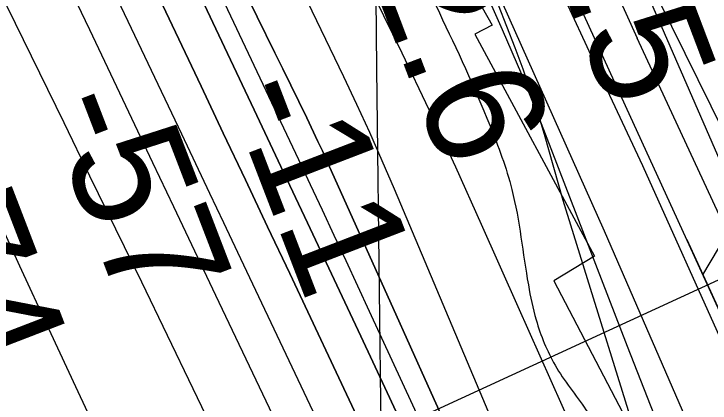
# Model space of a CAD drawing. Extents: x 3684037 to 3722149, y 433263 to 459021.
# Drawn here: x 3709134 to 3709530.5, y 446021.8 to 446243.3 of the extents above; entities that cross this region are included whole.
import ezdxf

# ---------------------------------------------------------------- set-up
doc = ezdxf.new("R2010")
doc.units = 0
for name, color, linetype in [('V-FLOD-BASE', 7, 'Continuous'), ('V-GRID-MAJR', 7, 'Continuous'), ('V-LEVE-TOET', 7, 'Continuous'), ('V-RIVR-EDGE', 7, 'Continuous'), ('V-RIVR-RANG', 7, 'Continuous'), ('V-RRAP-FSHR', 7, 'Continuous'), ('V-RRAP-RVMT', 7, 'Continuous'), ('V-SITE-VEGE', 7, 'Continuous'), ('V-SURV-LINE', 7, 'Continuous'), ('V-TOPO-DPTH', 7, 'Continuous'), ('V-TOPO-MAJR', 7, 'Continuous'), ('V-TOPO-MINR', 7, 'Continuous'), ('V-TOPO-WATR', 7, 'Continuous'), ('V-UTIL-IDEN', 7, 'Continuous')]:
    doc.layers.add(name, color=color, linetype=linetype)

msp = doc.modelspace()

# ---------------------------------------------------------------- linework, layer by layer
at = {"layer": 'V-FLOD-BASE'}
msp.add_lwpolyline([(3709949.42, 445354.55), (3709769.91, 445707.3), (3709501.29, 446251.22)], dxfattribs=at)
at = {"layer": 'V-GRID-MAJR'}
msp.add_spline([(3709426.74, 438923.75), (3709355.37, 444981.09), (3709283.97, 451041.51), (3709212.57, 457101.93), (3709212.53, 457105.01)], degree=3, dxfattribs=at)
at = {"layer": 'V-LEVE-TOET'}
for points in [[(3708657.52, 447972.72), (3708723.65, 447842.03), (3708798.95, 447691.72), (3708860.34, 447568.43), (3708949.98, 447388.81), (3709060.75, 447172.9), (3709133.76, 447023.54), (3709217.24, 446846.97), (3709294.96, 446668.86), (3709346.92, 446543.39), (3709417.11, 446387.87), (3709488.87, 446229.57)], [(3709798.24, 445596.08), (3709618.15, 445951.14), (3709488.87, 446229.57)]]:
    msp.add_lwpolyline(points, dxfattribs=at)
at = {"layer": 'V-RIVR-EDGE'}
for points in [[(3707057.63, 450460), (3707081.52, 450431), (3707105.39, 450392.51), (3707125.2, 450359), (3707163.49, 450300.12), (3707183.76, 450270.23), (3707206.7, 450223.15), (3707227.4, 450181.5), (3707252.17, 450142.1), (3707265.67, 450117.2), (3707275.12, 450098.64), (3707318.38, 450037.94), (3707353.07, 449985.41), (3707385.06, 449939.66), (3707406.23, 449908.41), (3707430.1, 449871.27), (3707455.78, 449833.68), (3707495.45, 449785.2), (3707517.08, 449753.49), (3707534.2, 449727.23), (3707562.13, 449687.82), (3707582.83, 449647.07), (3707592.72, 449623.99), (3707603.99, 449607.68), (3707632.37, 449565.11), (3707692.27, 449470.46), (3707727.83, 449403.91), (3707751.67, 449355.47), (3707768.33, 449325.13), (3707817.4, 449240), (3707854.79, 449182.03), (3707880.91, 449141.73), (3707898.94, 449116.36), (3707960.23, 449034.82), (3707990.86, 448990.44), (3708021.04, 448942.43), (3708046.24, 448893.54), (3708087.2, 448819.73), (3708107.48, 448788.94), (3708130.45, 448754.06), (3708144.4, 448727.8), (3708155.18, 448700.19), (3708176.37, 448674.82), (3708204.31, 448634.06), (3708224.57, 448599.19), (3708242.58, 448567.5), (3708259.67, 448533.09), (3708300.54, 448421.76), (3708313.13, 448390.98), (3708333.36, 448345.26), (3708350.46, 448310.4), (3708400.43, 448222.56), (3708436, 448162.79), (3708462.58, 448121.12), (3708493.64, 448064.07), (3708520.62, 448004.32), (3708547.17, 447952.26), (3708560.65, 447921.03), (3708599.29, 447820.1), (3708618.62, 447774.38), (3708636.6, 447732.29), (3708686.04, 447611.44), (3708708.97, 447557.58), (3708728.76, 447517.74), (3708790.87, 447400.93), (3708813.79, 447342.99), (3708823.69, 447322.62), (3708832.7, 447310.39), (3708843.99, 447304.94), (3708854.83, 447299.94), (3708866.57, 447292.22), (3708878.28, 447274.56), (3708903.02, 447223.86), (3708928.62, 447154.16), (3708946.56, 447092.62), (3708972.63, 447032.42), (3709004.55, 446957.28), (3709022.09, 446919.26), (3709036.9, 446872.65), (3709065.65, 446798.42), (3709084.55, 446762.2), (3709116.06, 446705.15), (3709133.17, 446676.17), (3709190.81, 446579.27), (3709228.65, 446520.4), (3709242.18, 446506.8), (3709273.72, 446461.5), (3709296.22, 446418.04), (3709323.65, 446357.84), (3709346.13, 446307.14), (3709405.05, 446179.94), (3709417.62, 446143.28), (3709426.98, 446089), (3709431.45, 446069.09), (3709442.24, 446043.29), (3709459.81, 446017.93), (3709485.03, 445975.81), (3709516.54, 445917.41), (3709528.22, 445886.18), (3709547.07, 445830.07), (3709579.84, 445736.39), (3709592.41, 445699.28), (3709614.43, 445642.25), (3709638.73, 445596.07), (3709660.32, 445552.16), (3709689.1, 445487.43), (3709716.1, 445435.36), (3709727.8, 445413.18), (3709766.95, 445336.67), (3709796.19, 445272.84), (3709817.77, 445223.5), (3709885.21, 445070.05), (3709914.01, 445011.65), (3709955.32, 444895.8), (3709967.01, 444870), (3709990.89, 444833.77), (3710021.5, 444778.98), (3710062.05, 444721.45), (3710099, 444671.17), (3710125.54, 444614.59), (3710149.37, 444558.91), (3710206.48, 444434.88), (3710232.57, 444377.84), (3710255.95, 444325.79), (3710301.83, 444226.65), (3710336.44, 444144.73), (3710353.07, 444103.09), (3710397.08, 443983.15), (3710422.25, 443922.96), (3710475.81, 443823.35), (3710506.44, 443776.25), (3710521.29, 443745.01), (3710531.13, 443701.58), (3710571.1, 443591.61), (3710592.23, 443543.17), (3710610.23, 443506.96), (3710643.1, 443453.52), (3710685.41, 443374.74), (3710721.42, 443310.44), (3710726.82, 443298.22), (3710725.87, 443280.14), (3710724.91, 443258.89), (3710728.49, 443241.7), (3710736.59, 443228.11), (3710746.51, 443216.79), (3710761.87, 443209.97), (3710784.47, 443208.1), (3710799.86, 443212.58), (3710819.78, 443223.39), (3710828.83, 443224.27), (3710831.98, 443222), (3710845.47, 443189.86), (3710847.7, 443178.55), (3710844.52, 443169.52), (3710837.71, 443158.23), (3710824.1, 443142.44), (3710796, 443115.83), (3710790.11, 443110.87), (3710787.84, 443107.71), (3710786.47, 443099.58), (3710789.13, 443080.58), (3710800.82, 443053.87), (3710807.11, 443036.22), (3710810.72, 443032.6), (3710815.22, 443023.09), (3710815.19, 443014.5), (3710814.27, 443006.82), (3710817.86, 442996.41), (3710822.81, 442987.35), (3710832.3, 442981.9), (3710839.97, 442976.46), (3710855.3, 442958.33), (3710863.4, 442945.65), (3710869.69, 442927.55), (3710881.85, 442907.17)], [(3705459.26, 448025.43), (3705478.18, 447991.02), (3705490.65, 447962.68), (3705497.89, 447946.89), (3705515.2, 447915.31), (3705550.22, 447853.76), (3705577.2, 447806.38), (3705592.09, 447777.23), (3705613.01, 447735.52), (3705627.09, 447702.74), (3705648.41, 447660.63), (3705670.94, 447613.26), (3705688.64, 447575.61), (3705703.12, 447542.82), (3705728.05, 447487.77), (3705750.16, 447433.12), (3705764.23, 447399.52), (3705787.56, 447350.54), (3705800.43, 447321.8), (3705823.77, 447277.66), (3705853.13, 447212.89), (3705867.2, 447179.7), (3705884.51, 447148.52), (3705906.22, 447095.49), (3705936, 447039.61), (3705952.47, 446996.31), (3705954.47, 446986.6), (3705964.51, 446959.07), (3705978.19, 446928.31), (3706001.93, 446883.77), (3706017.22, 446850.17), (3706031.3, 446824.25), (3706060.3, 446774.85), (3706084.87, 446736.78), (3706095.75, 446723.41), (3706096.15, 446720.17), (3706091.28, 446714.52), (3706089.66, 446713.31), (3706090.46, 446708.86), (3706096.11, 446705.61), (3706102.98, 446703.57), (3706108.63, 446696.69), (3706116.28, 446683.32), (3706129.96, 446657.01), (3706163.36, 446591.82), (3706169.39, 446575.63), (3706187.09, 446537.58), (3706212.81, 446473.62), (3706230.09, 446432.33), (3706247.4, 446398.32), (3706265.12, 446371.19), (3706278.81, 446345.27), (3706293.68, 446309.65), (3706314.59, 446262.29), (3706333.51, 446225.85), (3706356.04, 446180.1), (3706380.19, 446133.54), (3706396.28, 446102.36), (3706412.79, 446074.82), (3706429.69, 446038.79), (3706446.98, 445997.91), (3706455.38, 445962.3), (3706478.24, 445886.22), (3706492.71, 445852.22), (3706510.4, 445809.72), (3706528.1, 445771.66), (3706558.26, 445705.27), (3706582.81, 445657.09), (3706597.69, 445624.3), (3706628.26, 445558.31), (3706659.61, 445483.02), (3706677.69, 445432.84), (3706696.97, 445381.03), (3706750.05, 445262.42), (3706782.63, 445193.19), (3706806.77, 445141.78), (3706827.68, 445093.6), (3706850.97, 445029.25), (3706864.2, 444984.33), (3706871.8, 444949.54), (3706889.46, 444896.93), (3706899.9, 444865.77), (3706912.35, 444832.17), (3706928.85, 444798.16), (3706942.54, 444773.46), (3706966.27, 444725.28), (3706990.42, 444679.53), (3707016.98, 444624.47), (3707033.86, 444586.01), (3707080.51, 444481.98), (3707095.38, 444444.74), (3707112.27, 444405.07), (3707123.13, 444381.18), (3707171.39, 444273.5), (3707203.15, 444200.64), (3707218.02, 444163.8), (3707250.2, 444096.19), (3707257.43, 444074.34), (3707269.88, 444041.55), (3707288.36, 443990.56), (3707304.03, 443950.08), (3707342.97, 443837.97), (3707365.86, 443772.01), (3707378.69, 443728.71), (3707379.87, 443714.15), (3707381.06, 443702.82), (3707387.47, 443682.18), (3707398.33, 443657.08), (3707418.05, 443619.03), (3707438.98, 443578.54), (3707454.25, 443542.11), (3707473.14, 443492.73), (3707483.18, 443464.39), (3707531.06, 443368.04), (3707542.73, 443344.96), (3707550.76, 443323.91), (3707556.78, 443302.46), (3707556.76, 443297.61), (3707558.76, 443289.12), (3707568.43, 443273.32), (3707583.72, 443244.57), (3707593.78, 443221.9), (3707598.21, 443213.4), (3707609.51, 443204.88), (3707611.91, 443195.17), (3707611.87, 443180.61), (3707615.48, 443168.07), (3707621.91, 443150.26), (3707634.38, 443126.78), (3707648.07, 443102.08), (3707655.3, 443081.84), (3707660.54, 443073.33), (3707674.23, 443051.47), (3707678.64, 443034.07), (3707682.63, 443015.46), (3707689.47, 442998.45), (3707701.92, 442964.46), (3707713.96, 442928.44), (3707721.18, 442903.35), (3707726.4, 442888.78), (3707738.08, 442871.77), (3707743.71, 442857.2), (3707744.49, 442845.06), (3707747.27, 442826.05), (3707753.71, 442815.52), (3707762.98, 442801.35), (3707770.21, 442783.94), (3707772.59, 442762.1), (3707776.17, 442738.23), (3707779.76, 442720.03), (3707786.59, 442702.62), (3707805.5, 442663.35), (3707822.8, 442627.32), (3707832.03, 442599.39), (3707839.25, 442573.9), (3707845.68, 442561.35), (3707852.54, 442552.44), (3707860.19, 442541.9), (3707869.47, 442530.56), (3707886.39, 442507.87), (3707898.86, 442479.94), (3707916.14, 442434.61), (3707928.58, 442395.76), (3707943.44, 442356.5), (3707965.58, 442316.41), (3707989.73, 442269.04), (3708009.84, 442227.74), (3708024.72, 442192.53), (3708061.32, 442114.39), (3708074.2, 442088.48), (3708094.31, 442045.57), (3708116.02, 441996.58), (3708126.06, 441968.25), (3708137.69, 441927.79), (3708147.33, 441899.46), (3708157.76, 441868.3), (3708179.06, 441812.44), (3708203.96, 441746.87), (3708227.69, 441693.84), (3708249.81, 441646.07), (3708265.1, 441615.3), (3708271.52, 441595.87), (3708278.37, 441582.11), (3708308.11, 441508.44), (3708330.63, 441457.84), (3708349.91, 441405.22), (3708369.56, 441340.07), (3708384.01, 441295.55), (3708395.26, 441268.43), (3708411.76, 441234.83), (3708423.42, 441209.33), (3708441.12, 441169.65), (3708458.42, 441135.24), (3708469.27, 441110.55), (3708475.29, 441089.1), (3708486.95, 441061.57), (3708507.06, 441017.45), (3708523.54, 440978.59), (3708539.2, 440935.69), (3708564.14, 440883.06), (3708587.09, 440841.35), (3708595.14, 440826.77), (3708600.35, 440809.37), (3708606.75, 440778.22), (3708615.59, 440755.15), (3708636.86, 440692.01), (3708652.92, 440644.26), (3708673.41, 440592.04), (3708688.69, 440554.4), (3708705.96, 440506.64), (3708725.66, 440462.92), (3708743.35, 440422.44), (3708759.44, 440387.62), (3708800.05, 440293.31), (3708820.96, 440246.35), (3708835.03, 440211.54), (3708849.1, 440180.36), (3708876.06, 440124.9), (3708892.16, 440093.72), (3708912.28, 440054.85), (3708922.33, 440030.97), (3708931.96, 439999.81), (3708939.18, 439978.77), (3708948.02, 439954.08), (3708952.41, 439931.83), (3708956, 439911.6), (3708960.02, 439899.46), (3708969.65, 439870.32), (3708986.94, 439829.84), (3708999.38, 439794.22), (3709014.65, 439755.37), (3709034.75, 439705.18), (3709046.8, 439671.58), (3709063.28, 439633.13), (3709075.77, 439614.5), (3709093.1, 439592.62), (3709106, 439574.39), (3709121.71, 439548.87), (3709151.47, 439484.1), (3709171.6, 439447.25), (3709197.38, 439407.56), (3709211.05, 439376.8), (3709222.31, 439350.08), (3709240.4, 439308.79), (3709252.87, 439281.67), (3709266.15, 439254.94), (3709270.98, 439245.63), (3709296.34, 439199.88), (3709313.22, 439158.99), (3709331.31, 439114.87), (3709341.34, 439082.5), (3709360.25, 439046.46), (3709378.76, 439008.81), (3709407.72, 438944.44), (3709416.41, 438923.63)]]:
    msp.add_spline(points, degree=3, dxfattribs=at)
at = {"layer": 'V-RIVR-RANG'}
msp.add_line((3709575.28, 446110.21), (3708902.94, 445801.08), dxfattribs=at)
at = {"layer": 'V-RRAP-FSHR'}
msp.add_line((3709526.43, 446094.67), (3709551.13, 446136.79), dxfattribs=at)
msp.add_line((3709526.43, 446094.67), (3709551.13, 446136.79), dxfattribs=at)
for points in [[(3707624.76, 449637.77), (3707908.99, 449179.32), (3708101.3, 448897.41), (3708375.31, 448394.3), (3708614.65, 447886.39), (3708740.16, 447614.84), (3709095.8, 446900.38), (3709408.48, 446257.97), (3709470.12, 446119.79), (3709595.23, 445832.35), (3709740.04, 445461.92), (3709924.35, 445054.77), (3710182.26, 444571.23), (3710449.88, 443948.54)], [(3708284.02, 448663.66), (3708890.53, 447430.51), (3709230.85, 446740.05), (3709733.47, 445642.6), (3710219.36, 444700.16)], [(3709517.2, 446114.82), (3709707.93, 445698.36)]]:
    msp.add_lwpolyline(points, dxfattribs=at)
at = {"layer": 'V-RRAP-RVMT'}
for p, q in [((3709335.88, 446362.61), (3709406.3, 446236.85)), ((3709406.3, 446236.85), (3709396.52, 446231.71)), ((3709396.52, 446231.71), (3709464.74, 446105.35)), ((3709464.74, 446105.35), (3709441.44, 446091.37)), ((3709441.44, 446091.37), (3709576.46, 445833.47))]:
    msp.add_line(p, q, dxfattribs=at)
at = {"layer": 'V-SITE-VEGE'}
for points in [[(3709348.11, 446470.94), (3709371.63, 446418.42), (3709395.33, 446365.99), (3709419.22, 446313.64), (3709443.3, 446261.37), (3709467.56, 446209.2), (3709492.02, 446157.1), (3709730.17, 445627.49)], [(3709497.87, 445972.72), (3709446.79, 446137.1), (3709436.23, 446174.71), (3709432.33, 446187.14), (3709428.23, 446199.5), (3709423.94, 446211.8), (3709419.46, 446224.02), (3709414.79, 446236.18), (3709409.93, 446248.27)]]:
    msp.add_lwpolyline(points, dxfattribs=at)
at = {"layer": 'V-SURV-LINE'}
msp.add_lwpolyline([(3709563.45, 446097.5), (3709231.08, 446859.76)], dxfattribs=at)
at = {"layer": 'V-TOPO-DPTH'}
for points in [[(3708668.6, 447462.98), (3708902.62, 446966.78), (3708910.47, 446950.14), (3708918.32, 446933.5), (3708926.18, 446916.87), (3708934.04, 446900.24), (3708975.93, 446811.65), (3709004.74, 446750.72), (3709033.56, 446689.8), (3709062.39, 446628.89), (3709091.23, 446567.98), (3709255.68, 446220.81), (3709270.89, 446188.65), (3709286.09, 446156.49), (3709301.25, 446124.31), (3709316.4, 446092.12), (3709331.5, 446059.92), (3709346.56, 446027.69), (3709361.57, 445995.44), (3709376.54, 445963.17), (3709556.37, 445574.64)], [(3708668.6, 447462.98), (3708902.62, 446966.78), (3708910.47, 446950.14), (3708918.32, 446933.5), (3708926.18, 446916.87), (3708934.04, 446900.24), (3708975.93, 446811.65), (3709004.74, 446750.72), (3709033.56, 446689.8), (3709062.39, 446628.89), (3709091.23, 446567.98), (3709255.68, 446220.81), (3709270.89, 446188.65), (3709286.09, 446156.49), (3709301.25, 446124.31), (3709316.4, 446092.12), (3709331.5, 446059.92), (3709346.56, 446027.69), (3709361.57, 445995.44), (3709376.54, 445963.17), (3709556.37, 445574.64)], [(3709529.01, 445585.78), (3709455.35, 445744.91), (3709424.03, 445812.35), (3709392.62, 445879.75), (3709361.05, 445947.08), (3709329.39, 446014.36), (3709291.08, 446095.51), (3709278.49, 446122.18), (3709265.88, 446148.84), (3709253.26, 446175.49), (3709240.64, 446202.14), (3709173.15, 446344.46), (3709127.32, 446441.16), (3709081.51, 446537.86), (3709035.72, 446634.58), (3708989.95, 446731.3), (3708923.45, 446871.87), (3708910.95, 446898.32), (3708898.45, 446924.77), (3708885.96, 446951.22), (3708873.48, 446977.68), (3708799.59, 447134.37)], [(3708799.59, 447134.37), (3708873.48, 446977.68), (3708885.96, 446951.22), (3708898.45, 446924.77), (3708910.95, 446898.32), (3708923.45, 446871.87), (3708989.95, 446731.3), (3709035.72, 446634.58), (3709081.51, 446537.86), (3709127.32, 446441.16), (3709173.15, 446344.46), (3709240.64, 446202.14), (3709253.26, 446175.49), (3709265.88, 446148.84), (3709278.49, 446122.18), (3709291.08, 446095.51), (3709329.39, 446014.36), (3709361.05, 445947.08), (3709392.62, 445879.75), (3709424.03, 445812.35), (3709455.35, 445744.91), (3709529.01, 445585.78)], [(3709626.68, 445619.98), (3709521.84, 445851.89), (3709496.55, 445907.98), (3709471.33, 445964.11), (3709446.23, 446020.29), (3709421.2, 446076.5), (3709400.37, 446123.42), (3709385.6, 446156.09), (3709370.54, 446188.63), (3709355.05, 446220.97), (3709339.28, 446253.17), (3709256.34, 446419.63), (3709210.92, 446510.14), (3709165.17, 446600.47), (3709118.89, 446690.54), (3709072.28, 446780.43), (3709011.41, 446897.01), (3708995.13, 446928.57), (3708979.07, 446960.23), (3708963.32, 446992.05), (3708947.79, 447023.97)], [(3709519.68, 445558.78), (3709485.06, 445633.58), (3709461.57, 445684.14), (3709437.99, 445734.66), (3709414.27, 445785.11), (3709390.46, 445835.52), (3709261.51, 446107.5), (3709253.54, 446124.32), (3709245.56, 446141.14), (3709237.58, 446157.96), (3709229.6, 446174.78), (3709187.47, 446263.55), (3709158.43, 446324.76), (3709129.4, 446385.97), (3709100.4, 446447.19), (3709071.4, 446508.42), (3708912.84, 446843.41), (3708895.67, 446879.71), (3708878.51, 446916.01), (3708861.37, 446952.31), (3708844.24, 446988.63), (3708831.54, 447015.56)], [(3709519.68, 445558.78), (3709485.06, 445633.58), (3709461.57, 445684.14), (3709437.99, 445734.66), (3709414.27, 445785.11), (3709390.46, 445835.52), (3709261.51, 446107.5), (3709253.54, 446124.32), (3709245.56, 446141.14), (3709237.58, 446157.96), (3709229.6, 446174.78), (3709187.47, 446263.55), (3709158.43, 446324.76), (3709129.4, 446385.97), (3709100.4, 446447.19), (3709071.4, 446508.42), (3708912.84, 446843.41), (3708895.67, 446879.71), (3708878.51, 446916.01), (3708861.37, 446952.31), (3708844.24, 446988.63), (3708831.54, 447015.56)], [(3709584.18, 445563.34), (3709430.8, 445897.71), (3709410.43, 445942.26), (3709390.14, 445986.83), (3709369.95, 446031.45), (3709349.84, 446076.11), (3709312.11, 446160.13), (3709310.91, 446162.79), (3709309.69, 446165.45), (3709308.44, 446168.1), (3709307.19, 446170.73), (3709300.78, 446184.09), (3709296.29, 446193.39), (3709291.79, 446202.68), (3709287.26, 446211.96), (3709282.71, 446221.24), (3709262.49, 446262.27), (3709247.88, 446292.08), (3709233.35, 446321.93), (3709218.94, 446351.84), (3709204.6, 446381.79), (3709009.44, 446791.72)], [(3709009.44, 446791.72), (3709204.6, 446381.79), (3709218.94, 446351.84), (3709233.35, 446321.93), (3709247.88, 446292.08), (3709262.49, 446262.27), (3709282.71, 446221.24), (3709287.26, 446211.96), (3709291.79, 446202.68), (3709296.29, 446193.39), (3709300.78, 446184.09), (3709307.19, 446170.73), (3709308.44, 446168.1), (3709309.69, 446165.45), (3709310.91, 446162.79), (3709312.11, 446160.13), (3709349.84, 446076.11), (3709369.95, 446031.45), (3709390.14, 445986.83), (3709410.43, 445942.26), (3709430.8, 445897.71), (3709584.18, 445563.34)]]:
    msp.add_lwpolyline(points, dxfattribs=at)
at = {"layer": 'V-TOPO-MAJR'}
msp.add_lwpolyline([(3709466.9, 445625.6), (3709249.1, 446083.03), (3709237.12, 446108.22), (3709225.13, 446133.4), (3709213.16, 446158.59), (3709201.19, 446183.78), (3709189.22, 446208.97), (3709177.24, 446234.16), (3709165.27, 446259.35), (3709153.29, 446284.54), (3708950.54, 446710.79)], dxfattribs=at)
at = {"layer": 'V-TOPO-MINR'}
for points in [[(3709570.21, 445569), (3709336.54, 446073.97), (3709329.85, 446088.38), (3709323.16, 446102.78), (3709316.44, 446117.18), (3709309.7, 446131.57), (3709302.95, 446145.95), (3709296.19, 446160.32), (3709289.41, 446174.69), (3709282.62, 446189.05), (3709050.27, 446679.82), (3709029.92, 446722.82), (3709009.57, 446765.82), (3708989.23, 446808.83), (3708968.9, 446851.84), (3708939.33, 446914.39), (3708933.78, 446926.12), (3708928.24, 446937.86), (3708922.7, 446949.6), (3708917.16, 446961.33), (3708601.4, 447630.76)], [(3709467.66, 445537.03), (3709279.42, 445938.69), (3709265.08, 445969.14), (3709250.66, 445999.55), (3709236.13, 446029.9), (3709221.52, 446060.22), (3709206.83, 446090.5), (3709192.12, 446120.77), (3709177.36, 446151.01), (3709162.57, 446181.24), (3709028.3, 446455.28), (3708993.21, 446527.58), (3708958.46, 446600.05), (3708924.24, 446672.78), (3708890.38, 446745.67), (3708840.2, 446854.72), (3708831.71, 446873.22), (3708823.24, 446891.72), (3708814.79, 446910.23), (3708806.37, 446928.76), (3708529.66, 447538.28)], [(3709556.37, 445574.64), (3709376.54, 445963.17), (3709361.57, 445995.44), (3709346.56, 446027.69), (3709331.5, 446059.92), (3709316.4, 446092.12), (3709301.25, 446124.31), (3709286.09, 446156.49), (3709270.89, 446188.65), (3709255.68, 446220.81), (3709091.23, 446567.98), (3709062.39, 446628.89), (3709033.56, 446689.8), (3709004.74, 446750.72), (3708975.93, 446811.65), (3708934.04, 446900.24), (3708926.18, 446916.87), (3708918.32, 446933.5), (3708910.47, 446950.14), (3708902.62, 446966.78), (3708668.6, 447462.98)], [(3709529.01, 445585.78), (3709455.35, 445744.91), (3709424.03, 445812.35), (3709392.62, 445879.75), (3709361.05, 445947.08), (3709329.39, 446014.36), (3709291.08, 446095.51), (3709278.49, 446122.18), (3709265.88, 446148.84), (3709253.26, 446175.49), (3709240.64, 446202.14), (3709173.15, 446344.46), (3709127.32, 446441.16), (3709081.51, 446537.86), (3709035.72, 446634.58), (3708989.95, 446731.3), (3708923.45, 446871.87), (3708910.95, 446898.32), (3708898.45, 446924.77), (3708885.96, 446951.22), (3708873.48, 446977.68), (3708799.59, 447134.37)], [(3709365.46, 445612.64), (3709170.64, 446028.22), (3709153.97, 446063.94), (3709137.38, 446099.7), (3709120.9, 446135.51), (3709104.5, 446171.36), (3709101.28, 446178.44), (3709083.4, 446217.89), (3709065.62, 446257.39), (3709047.98, 446296.94), (3709030.44, 446336.54), (3708801.87, 446855.02), (3708796.8, 446866.45), (3708791.71, 446877.86), (3708786.58, 446889.26), (3708781.41, 446900.64), (3708724.36, 447025.78)], [(3709519.68, 445558.78), (3709485.06, 445633.58), (3709461.57, 445684.14), (3709437.99, 445734.66), (3709414.27, 445785.11), (3709390.46, 445835.52), (3709261.51, 446107.5), (3709253.54, 446124.32), (3709245.56, 446141.14), (3709237.58, 446157.96), (3709229.6, 446174.78), (3709187.47, 446263.55), (3709158.43, 446324.76), (3709129.4, 446385.97), (3709100.4, 446447.19), (3709071.4, 446508.42), (3708912.84, 446843.41), (3708895.67, 446879.71), (3708878.51, 446916.01), (3708861.37, 446952.31), (3708844.24, 446988.63), (3708831.54, 447015.56)], [(3709584.18, 445563.34), (3709430.8, 445897.71), (3709410.43, 445942.26), (3709390.14, 445986.83), (3709369.95, 446031.45), (3709349.84, 446076.11), (3709312.11, 446160.13), (3709310.91, 446162.79), (3709309.69, 446165.45), (3709308.44, 446168.1), (3709307.19, 446170.73), (3709300.78, 446184.09), (3709296.29, 446193.39), (3709291.79, 446202.68), (3709287.26, 446211.96), (3709282.71, 446221.24), (3709262.49, 446262.27), (3709247.88, 446292.08), (3709233.35, 446321.93), (3709218.94, 446351.84), (3709204.6, 446381.79), (3709009.44, 446791.72)], [(3709598.17, 445557.61), (3709350.67, 446143.58), (3709343.73, 446159.69), (3709336.64, 446175.72), (3709329.32, 446191.65), (3709321.84, 446207.51), (3709283.37, 446287.61), (3709256.24, 446343.32), (3709228.71, 446398.83), (3709200.58, 446454.04), (3709172.04, 446509.04)], [(3709669.16, 445602.75), (3709608.32, 445745.92), (3709576.2, 445822.55), (3709544.6, 445899.39), (3709513.76, 445976.55), (3709483.43, 446053.91), (3709433.51, 446183.12), (3709428.43, 446195.99), (3709423.22, 446208.81), (3709417.81, 446221.54), (3709412.28, 446234.23), (3709362.1, 446346.91), (3709341.77, 446389.89), (3709320.18, 446432.18), (3709296.68, 446473.45)]]:
    msp.add_lwpolyline(points, dxfattribs=at)
at = {"layer": 'V-TOPO-WATR'}
msp.add_lwpolyline([(3709626.68, 445619.98), (3709521.84, 445851.89), (3709496.55, 445907.98), (3709471.33, 445964.11), (3709446.23, 446020.29), (3709421.2, 446076.5), (3709400.37, 446123.42), (3709385.6, 446156.09), (3709370.54, 446188.63), (3709355.05, 446220.97), (3709339.28, 446253.17), (3709256.34, 446419.63), (3709210.92, 446510.14), (3709165.17, 446600.47), (3709118.89, 446690.54), (3709072.28, 446780.43), (3709011.41, 446897.01), (3708995.13, 446928.57), (3708979.07, 446960.23), (3708963.32, 446992.05), (3708947.79, 447023.97)], dxfattribs=at)
at = {"layer": 'V-UTIL-IDEN'}
for points in [[(3708284.02, 448663.66), (3708890.53, 447430.51), (3709230.85, 446740.05), (3709733.47, 445642.6), (3710219.36, 444700.16)], [(3709517.2, 446114.82), (3709707.93, 445698.36)]]:
    msp.add_lwpolyline(points, dxfattribs=at)

# ---------------------------------------------------------------- texts
at = {"layer": 'V-RIVR-RANG'}
for s, rotation, p in [('8.5', 290.7683, (3709429.46, 446302.78)), ('2.6', 290.7683, (3709335.39, 446268.82)), ('-11', 291.0498, (3709254.8, 446198.61)), ('-57', 291.0498, (3709150.58, 446191)), ('-74', 291.0498, (3709057.93, 446153.33))]:
    msp.add_text(s, height=67, rotation=rotation, dxfattribs=at).set_placement(p)

doc.saveas('drawing.dxf')
